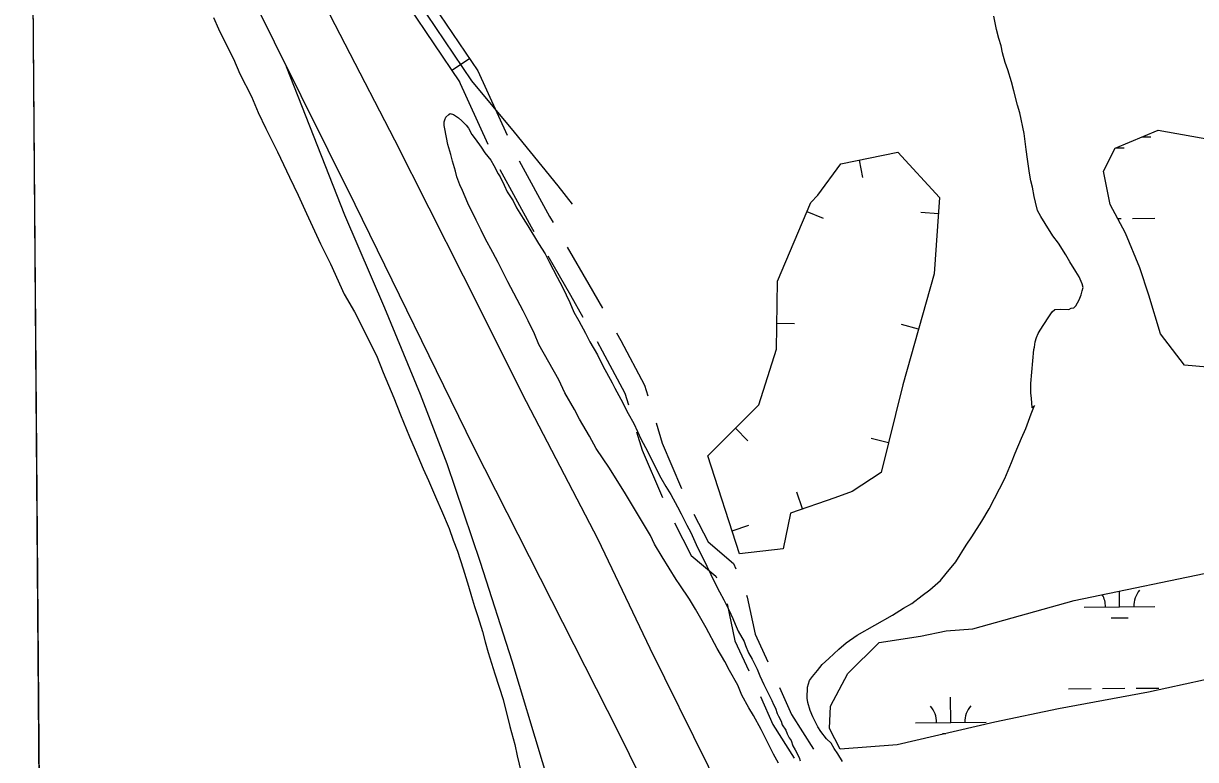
# Model space of a CAD drawing. Extents: x 3567028 to 3605064, y 510945 to 536587.
# Drawn here: x 3571199 to 3572859, y 517056 to 518099 of the extents above; entities that cross this region are included whole.
import ezdxf

# ---------------------------------------------------------------- set-up
doc = ezdxf.new("R2010")
doc.units = 0
for name, color, linetype in [('V-BORW-LINE', 7, 'Continuous'), ('V-GRID-FRAM', 7, 'Continuous'), ('V-ROAD-CNTR', 7, 'Continuous'), ('V-SITE-VEGE', 7, 'Continuous'), ('V-WETL-SWMP', 7, 'Continuous')]:
    doc.layers.add(name, color=color, linetype=linetype)

msp = doc.modelspace()

# ---------------------------------------------------------------- linework, layer by layer
at = {"layer": 'V-BORW-LINE'}
for p, q in [((3572382.1, 517905.5), (3572387.1, 517881)), ((3572308.4, 517832.7), (3572331.4, 517823.1)), ((3572494.6, 517829.3), (3572469.6, 517831)), ((3572265.9, 517674.5), (3572290.9, 517674.1)), ((3572466.5, 517665.9), (3572442.4, 517672.7)), ((3572207, 517525.6), (3572224.7, 517507.9)), ((3572423.8, 517504.9), (3572399.5, 517511)), ((3572302.2, 517411.4), (3572294.2, 517435.1)), ((3572202.3, 517380.5), (3572226.1, 517388.2))]:
    msp.add_line(p, q, dxfattribs=at)
msp.add_lwpolyline([(3572356.2, 517900.3), (3572437.1, 517916.7), (3572496.2, 517852.3), (3572488.6, 517744.2), (3572444.3, 517587.3), (3572413.4, 517463.1), (3572372.6, 517436.3), (3572348, 517426.9), (3572285.2, 517405.6), (3572274.9, 517354.8), (3572212.8, 517347.9), (3572168.1, 517486.8), (3572240.4, 517558.9), (3572265.3, 517637.5), (3572266.9, 517733.8), (3572313.7, 517845.5), (3572323.7, 517855.8), (3572356.2, 517900.3)], dxfattribs=at)
at = {"layer": 'V-GRID-FRAM'}
msp.add_lwpolyline([(3571081.5, 534531.3), (3602744.1, 534798.4), (3602905.4, 516616.2), (3571226.9, 516349), (3571081.5, 534531.3)], dxfattribs=at)
at = {"layer": 'V-ROAD-CNTR'}
for p, q in [((3571830.7, 518048.9), (3571805.8, 518032.1)), ((3571842.4, 518031.7), (3571883.8, 517940.7)), ((3571815.1, 518019.2), (3571856.5, 517928.2))]:
    msp.add_line(p, q, dxfattribs=at)
for points in [[(3571200.6, 519289.7), (3571242.6, 519223.4), (3571286.3, 519150.9), (3571324.7, 519059.8), (3571388.7, 518964.5), (3571433.2, 518853.8), (3571497.3, 518710.5), (3571541.9, 518626.1), (3571603, 518497.2), (3571674.4, 518353.6), (3571731.5, 518230.8), (3571770.5, 518138.2), (3571842.2, 518031.9)], [(3571200.8, 519261.3), (3571229.8, 519215.5), (3571272.9, 519144.1), (3571311.5, 519052.7), (3571375.3, 518957.5), (3571419.4, 518847.9), (3571483.8, 518704), (3571528.5, 518619.4), (3571589.5, 518490.7), (3571660.9, 518347.1), (3571717.8, 518224.8), (3571757.2, 518131), (3571833.6, 518017.7), (3571893.7, 517945), (3571955.6, 517868.9), (3571975.8, 517843)], [(3571201, 519233), (3571217.1, 519207.6), (3571259.5, 519137.3), (3571298.2, 519045.5), (3571362, 518950.4), (3571405.6, 518842), (3571470.3, 518697.4), (3571515.1, 518612.7), (3571576, 518484.1), (3571647.4, 518340.6), (3571704, 518218.7), (3571744, 518123.9), (3571816.3, 518016.5)], [(3572584.9, 516363.7), (3572574.1, 516376.9), (3572517.6, 516446.4), (3572460.4, 516526.2), (3572411.2, 516597), (3572355.3, 516687.9), (3572281.6, 516820), (3572169, 517046.7), (3572086.5, 517213.6), (3572012.6, 517368), (3571911.2, 517563.2), (3571822.1, 517740.9), (3571725.1, 517933.8), (3571584.2, 518206), (3571459, 518453.1), (3571320, 518735.3), (3571203.1, 518970.3)], [(3571204.8, 518765.7), (3571211, 518753.1), (3571336.9, 518508.1), (3571477.4, 518227.1), (3571668.3, 517843.1), (3571835.6, 517500.4), (3572041.4, 517094.6), (3572225.2, 516721.9), (3572330.8, 516515.1), (3572405.9, 516362.2)], [(3572240.9, 516360.8), (3572195.8, 516409.7), (3572157.7, 516462.7), (3572119.5, 516520.9), (3572085.9, 516585.7), (3572061.2, 516643.8), (3572043.6, 516693.8), (3571997.6, 516842.9), (3571933.9, 517053.2), (3571891.2, 517195.9), (3571846, 517335.6), (3571799.2, 517475.1), (3571761.4, 517573.3), (3571710.8, 517695.6), (3571654.1, 517827.3), (3571571.6, 518037.5)], [(3571873.6, 517892.1), (3571917.9, 517811.1), (3571921.7, 517804.4)], [(3571901, 517904.6), (3571944.1, 517825.7), (3571949.1, 517816.9)], [(3571969, 517782.2), (3571999.4, 517729.2), (3572018.8, 517695.5)], [(3571941.6, 517769.7), (3571973.4, 517714.3), (3571991.3, 517683)], [(3572038.7, 517660.8), (3572044.8, 517650.1), (3572078.6, 517586.9), (3572083.2, 517571.6)], [(3572011.2, 517648.3), (3572018.6, 517635.5), (3572050.7, 517575.4), (3572055.6, 517559)], [(3572094.7, 517533.2), (3572103.2, 517504.7), (3572131, 517440.2)], [(3572067.1, 517520.7), (3572075, 517494.4), (3572103.7, 517427.8)], [(3572120.9, 517391.7), (3572144.4, 517345.6), (3572179.6, 517316.1), (3572180.4, 517313.9)], [(3572148.3, 517404.2), (3572168.3, 517364.7), (3572204.6, 517334.3), (3572207.7, 517326.5)], [(3572195.3, 517276.8), (3572206.4, 517224.5), (3572226, 517182.3)], [(3572222.7, 517289.4), (3572223.9, 517286.5), (3572235, 517234), (3572253.2, 517194.8)], [(3572269.7, 517158.4), (3572286.7, 517120.3), (3572317.7, 517071)], [(3572242.5, 517145.8), (3572260.1, 517106.2), (3572290.2, 517058.3)]]:
    msp.add_lwpolyline(points, dxfattribs=at)
at = {"layer": 'V-SITE-VEGE'}
for p, q in [((3571226.9, 516349), (3571208.4, 518665.6)), ((3571468.1, 518107.2), (3571475.2, 518091.5)), ((3572577, 518090.2), (3572572.9, 518109.1)), ((3571475.2, 518091.5), (3571487.1, 518067.2)), ((3572580.1, 518077.5), (3572577, 518090.2)), ((3572583.2, 518067.1), (3572580.1, 518077.5)), ((3571487.1, 518067.2), (3571496.3, 518048.7)), ((3572585.2, 518057.3), (3572583.2, 518067.1)), ((3572588.9, 518043.5), (3572585.2, 518057.3)), ((3571496.3, 518048.7), (3571505.5, 518027.8)), ((3572592.6, 518033.1), (3572588.9, 518043.5)), ((3571505.5, 518027.8), (3571521.8, 517995.4)), ((3572597.9, 518016.4), (3572592.6, 518033.1)), ((3572601.5, 518003.7), (3572597.9, 518016.4)), ((3571521.8, 517995.4), (3571531.5, 517972.8)), ((3572606.7, 517983), (3572601.5, 518003.7)), ((3571531.5, 517972.8), (3571542.3, 517950.2)), ((3571801.3, 517970.2), (3571803, 517971.3)), ((3571803, 517971.3), (3571808.1, 517970)), ((3572609.9, 517972.6), (3572606.7, 517983)), ((3572615.9, 517943.3), (3572609.9, 517972.6)), ((3571794.6, 517954.4), (3571794.7, 517959.5)), ((3571794.7, 517959.5), (3571795.9, 517962.3)), ((3571795.9, 517962.3), (3571797.2, 517966.3)), ((3571797.2, 517966.3), (3571801.3, 517970.2)), ((3571808.1, 517970), (3571814.9, 517965.3)), ((3571814.9, 517965.3), (3571819.9, 517961.1)), ((3571819.9, 517961.1), (3571826, 517954.7)), ((3571826, 517954.7), (3571829.3, 517950.6)), ((3571542.3, 517950.2), (3571558.6, 517917.2)), ((3571795.6, 517949.8), (3571794.6, 517954.4)), ((3571800.1, 517927.3), (3571795.6, 517949.8)), ((3571829.3, 517950.6), (3571833.7, 517941.9)), ((3571833.7, 517941.9), (3571838.7, 517935.5)), ((3572618.8, 517920.4), (3572615.9, 517943.3)), ((3571804.3, 517913.5), (3571800.1, 517927.3)), ((3571838.7, 517935.5), (3571846.9, 517923.8)), ((3571846.9, 517923.8), (3571852.4, 517915.7)), ((3571558.6, 517917.2), (3571575.9, 517881.3)), ((3571806.4, 517903.7), (3571804.3, 517913.5)), ((3571852.4, 517915.7), (3571860.7, 517905.1)), ((3571860.7, 517905.1), (3571865.1, 517897.6)), ((3572620.7, 517906.6), (3572618.8, 517920.4)), ((3572623.6, 517887.1), (3572620.7, 517906.6)), ((3571810.6, 517889.9), (3571806.4, 517903.7)), ((3571812.6, 517881.8), (3571810.6, 517889.9)), ((3571865.1, 517897.6), (3571871.1, 517886)), ((3571575.9, 517881.3), (3571587.8, 517855.8)), ((3571816.9, 517870.3), (3571812.6, 517881.8)), ((3571871.1, 517886), (3571873.8, 517881.9)), ((3571873.8, 517881.9), (3571879.8, 517869.7)), ((3572625.6, 517876.2), (3572623.6, 517887.1)), ((3572627.6, 517867), (3572625.6, 517876.2)), ((3571587.8, 517855.8), (3571599.7, 517829.8)), ((3571820.7, 517862.2), (3571816.9, 517870.3)), ((3571828.2, 517844.2), (3571820.7, 517862.2)), ((3571879.8, 517869.7), (3571884.1, 517860.5)), ((3571884.1, 517860.5), (3571892.4, 517847.7)), ((3572630.1, 517853.7), (3572627.6, 517867)), ((3571840.2, 517820.5), (3571828.2, 517844.2)), ((3571892.4, 517847.7), (3571897.2, 517837.8)), ((3572632.2, 517845.7), (3572630.1, 517853.7)), ((3572634.8, 517834.2), (3572632.2, 517845.7)), ((3571599.7, 517829.8), (3571619.7, 517786.9)), ((3571897.2, 517837.8), (3571906.6, 517822.7)), ((3571906.6, 517822.7), (3571913.1, 517812.3)), ((3572639.7, 517825.5), (3572634.8, 517834.2)), ((3572645.7, 517815.6), (3572639.7, 517825.5)), ((3571847.2, 517806), (3571840.2, 517820.5)), ((3571852.6, 517794.4), (3571847.2, 517806)), ((3571913.1, 517812.3), (3571928.5, 517787.3)), ((3572656.7, 517798.1), (3572645.7, 517815.6)), ((3571863.5, 517774.7), (3571852.6, 517794.4)), ((3572664.4, 517787.6), (3572656.7, 517798.1)), ((3571619.7, 517786.9), (3571633.8, 517758.5)), ((3571871.1, 517760.2), (3571863.5, 517774.7)), ((3571928.5, 517787.3), (3571937.8, 517772.7)), ((3571937.8, 517772.7), (3571943.8, 517760.5)), ((3572674.8, 517771.3), (3572664.4, 517787.6)), ((3571633.8, 517758.5), (3571653.2, 517715.7)), ((3571884.7, 517733), (3571871.1, 517760.2)), ((3571943.8, 517760.5), (3571954.7, 517739.7)), ((3572680.8, 517761.5), (3572674.8, 517771.3)), ((3572689.1, 517747.5), (3572680.8, 517761.5)), ((3571954.7, 517739.7), (3571962.3, 517725.7)), ((3572694, 517740), (3572689.1, 517747.5)), ((3572698.3, 517730.1), (3572694, 517740)), ((3571906.5, 517691.8), (3571884.7, 517733)), ((3571962.3, 517725.7), (3571972.6, 517703.7)), ((3572698, 517720.4), (3572699.3, 517724.9)), ((3572699.3, 517724.9), (3572698.3, 517730.1)), ((3571653.2, 517715.7), (3571668, 517690.7)), ((3572688.9, 517698.9), (3572693.7, 517707.4)), ((3572693.7, 517707.4), (3572696.8, 517714.7)), ((3572696.8, 517714.7), (3572698, 517720.4)), ((3571668, 517690.7), (3571699, 517628.7)), ((3571913.6, 517677.9), (3571906.5, 517691.8)), ((3571972.6, 517703.7), (3571978.5, 517689.9)), ((3571978.5, 517689.9), (3571985.6, 517677.7)), ((3572650.1, 517682.2), (3572655.5, 517690.7)), ((3572655.5, 517690.7), (3572659.6, 517694)), ((3572659.6, 517694), (3572667.6, 517694.3)), ((3572667.6, 517694.3), (3572679, 517694)), ((3572679, 517694), (3572682.5, 517695.7)), ((3572682.5, 517695.7), (3572686.5, 517696.1)), ((3572686.5, 517696.1), (3572688.9, 517698.9)), ((3571922.8, 517659.3), (3571913.6, 517677.9)), ((3571985.6, 517677.7), (3571994.8, 517660.3)), ((3572638.8, 517664.8), (3572650.1, 517682.2)), ((3571928.7, 517644.3), (3571922.8, 517659.3)), ((3571994.8, 517660.3), (3572000.8, 517648.1)), ((3572633.4, 517654.1), (3572635.8, 517659.7)), ((3572635.8, 517659.7), (3572638.8, 517664.8)), ((3571957.1, 517594.4), (3571928.7, 517644.3)), ((3572000.8, 517648.1), (3572011.8, 517629.5)), ((3572629.5, 517637), (3572630.7, 517640.4)), ((3572630.7, 517640.4), (3572631.5, 517647.9)), ((3572631.5, 517647.9), (3572633.4, 517654.1)), ((3571699, 517628.7), (3571708.6, 517604.4)), ((3572011.8, 517629.5), (3572019.3, 517613.9)), ((3572625.4, 517589.1), (3572629.5, 517637)), ((3572019.3, 517613.9), (3572032.4, 517590.1)), ((3571708.6, 517604.4), (3571723.7, 517568.6)), ((3571965.7, 517575.8), (3571957.1, 517594.4)), ((3572032.4, 517590.1), (3572036.2, 517582.5)), ((3571979.4, 517552), (3571965.7, 517575.8)), ((3572036.2, 517582.5), (3572045, 517566.9)), ((3572625.2, 517582.3), (3572625.4, 517589.1)), ((3572625.6, 517575.4), (3572625.2, 517582.3)), ((3572626.5, 517568.5), (3572625.6, 517575.4)), ((3571723.7, 517568.6), (3571732.7, 517544.9)), ((3572045, 517566.9), (3572055.3, 517546.6)), ((3572625.9, 517546.2), (3572630.8, 517558.1)), ((3572627.3, 517554.8), (3572626.5, 517568.5)), ((3572630.8, 517558.1), (3572629, 517555.9)), ((3571732.7, 517544.9), (3571745.6, 517513.7)), ((3571986.5, 517538.7), (3571979.4, 517552)), ((3572055.3, 517546.6), (3572063.5, 517532.6)), ((3572618.5, 517525.3), (3572625.9, 517546.2)), ((3572629, 517555.9), (3572627.3, 517554.8)), ((3572000.7, 517514.3), (3571986.5, 517538.7)), ((3572063.5, 517532.6), (3572073.7, 517509.5)), ((3572612.4, 517511.7), (3572618.5, 517525.3)), ((3571745.6, 517513.7), (3571753.7, 517495.2)), ((3572009.9, 517496.9), (3572000.7, 517514.3)), ((3572073.7, 517509.5), (3572082.5, 517493.2)), ((3572603.3, 517490.2), (3572612.4, 517511.7)), ((3571753.7, 517495.2), (3571765, 517468)), ((3572028.6, 517469), (3572009.9, 517496.9)), ((3572082.5, 517493.2), (3572093.8, 517470.1)), ((3572597.8, 517477.2), (3572603.3, 517490.2)), ((3572588.6, 517454.6), (3572597.8, 517477.2)), ((3571765, 517468), (3571772.6, 517451.8)), ((3572051.7, 517432.9), (3572028.6, 517469)), ((3572093.8, 517470.1), (3572101.5, 517455.6)), ((3571772.6, 517451.8), (3571783.9, 517425.2)), ((3572101.5, 517455.6), (3572108.6, 517443.4)), ((3572108.6, 517443.4), (3572115.7, 517431.8)), ((3572566.3, 517411.7), (3572588.6, 517454.6)), ((3571783.9, 517425.2), (3571790.9, 517409)), ((3572086.7, 517373.6), (3572051.7, 517432.9)), ((3572115.7, 517431.8), (3572124.9, 517414.3)), ((3571790.9, 517409), (3571801.6, 517383.5)), ((3572124.9, 517414.3), (3572130.4, 517404.5)), ((3572556.1, 517394.3), (3572566.3, 517411.7)), ((3572130.4, 517404.5), (3572138.5, 517388.3)), ((3572541.8, 517371.8), (3572556.1, 517394.3)), ((3571801.6, 517383.5), (3571807.5, 517367.4)), ((3572092.7, 517361.5), (3572086.7, 517373.6)), ((3572138.5, 517388.3), (3572144, 517377.8)), ((3572144, 517377.8), (3572151.5, 517361)), ((3571807.5, 517367.4), (3571813.4, 517351.8)), ((3572103.6, 517343.4), (3572092.7, 517361.5)), ((3572151.5, 517361), (3572166.7, 517330.3)), ((3572519.1, 517336.4), (3572534, 517360)), ((3572534, 517360), (3572541.8, 517371.8)), ((3571813.4, 517351.8), (3571821.8, 517326.4)), ((3572123.3, 517311.5), (3572103.6, 517343.4)), ((3571821.8, 517326.4), (3571829.2, 517302.2)), ((3572166.7, 517330.3), (3572172.1, 517318.7)), ((3572505.5, 517320.1), (3572519.1, 517336.4)), ((3572128.3, 517303.9), (3572123.3, 517311.5)), ((3572172.1, 517318.7), (3572179.7, 517303.1)), ((3572482.6, 517296.7), (3572497.3, 517310.1)), ((3572497.3, 517310.1), (3572505.5, 517320.1)), ((3571829.2, 517302.2), (3571833.4, 517287.2)), ((3572142, 517283.5), (3572128.3, 517303.9)), ((3572179.7, 517303.1), (3572184.6, 517293.8)), ((3572184.6, 517293.8), (3572190.6, 517282.8)), ((3572471.5, 517289), (3572482.6, 517296.7)), ((3571833.4, 517287.2), (3571837.6, 517273.3)), ((3572150.8, 517269.6), (3572142, 517283.5)), ((3572190.6, 517282.8), (3572198.2, 517267.7)), ((3572445.3, 517270.9), (3572456.9, 517277.4)), ((3572456.9, 517277.4), (3572471.5, 517289)), ((3571837.6, 517273.3), (3571842.3, 517258.9)), ((3571842.3, 517258.9), (3571849.2, 517237.6)), ((3572165.5, 517242.9), (3572150.8, 517269.6)), ((3572198.2, 517267.7), (3572203.6, 517256.1)), ((3572379.7, 517232.6), (3572429.6, 517261)), ((3572429.6, 517261), (3572445.3, 517270.9)), ((3572181.4, 517213.9), (3572165.5, 517242.9)), ((3572203.6, 517256.1), (3572206.9, 517248.1)), ((3572206.9, 517248.1), (3572211.2, 517238.2)), ((3571849.2, 517237.6), (3571852.8, 517223.2)), ((3572211.2, 517238.2), (3572219.4, 517223.7)), ((3572364, 517221.6), (3572379.7, 517232.6)), ((3571852.8, 517223.2), (3571857, 517208.2)), ((3571857, 517208.2), (3571866.5, 517177.7)), ((3572192.3, 517195.3), (3572181.4, 517213.9)), ((3572219.4, 517223.7), (3572221.5, 517217.9)), ((3572221.5, 517217.9), (3572225.8, 517207.5)), ((3572339.4, 517199.4), (3572353.4, 517212.7)), ((3572353.4, 517212.7), (3572364, 517221.6)), ((3572198.8, 517182.5), (3572192.3, 517195.3)), ((3572225.8, 517207.5), (3572230.7, 517198.8)), ((3572230.7, 517198.8), (3572237.7, 517184.3)), ((3572323.5, 517182.6), (3572330, 517191)), ((3572330, 517191), (3572339.4, 517199.4)), ((3571866.5, 517177.7), (3571878.1, 517141.3)), ((3572210.3, 517161.6), (3572198.8, 517182.5)), ((3572237.7, 517184.3), (3572241.5, 517175.1)), ((3572241.5, 517175.1), (3572247.5, 517162.9)), ((3572316.4, 517174.2), (3572323.5, 517182.6)), ((3572216.2, 517147.7), (3572210.3, 517161.6)), ((3572247.5, 517162.9), (3572258.9, 517140.3)), ((3572308.7, 517143.6), (3572309.1, 517159)), ((3572309.1, 517159), (3572312.2, 517168.6)), ((3572312.2, 517168.6), (3572316.4, 517174.2)), ((3571878.1, 517141.3), (3571887.9, 517103.3)), ((3572226, 517129.8), (3572216.2, 517147.7)), ((3572309.7, 517137.2), (3572308.7, 517143.6)), ((3572232.6, 517118.7), (3572226, 517129.8)), ((3572258.9, 517140.3), (3572261, 517134.5)), ((3572261, 517134.5), (3572263.7, 517129.3)), ((3572263.7, 517129.3), (3572266.4, 517121.8)), ((3572312.8, 517125.7), (3572309.7, 517137.2)), ((3572316.6, 517117), (3572312.8, 517125.7)), ((3572243.5, 517099), (3572232.6, 517118.7)), ((3572266.4, 517121.8), (3572268, 517117.8)), ((3572268, 517117.8), (3572271.8, 517110.8)), ((3572271.8, 517110.8), (3572273.4, 517105.6)), ((3572323.6, 517102.6), (3572316.6, 517117)), ((3571887.9, 517103.3), (3571894.7, 517078)), ((3572250, 517085.7), (3572243.5, 517099)), ((3572273.4, 517105.6), (3572278.3, 517098.1)), ((3572278.3, 517098.1), (3572280.5, 517092.9)), ((3572280.5, 517092.9), (3572283.2, 517087.1)), ((3572328, 517096.2), (3572323.6, 517102.6)), ((3572336.3, 517085.6), (3572328, 517096.2)), ((3571894.7, 517078), (3571898.3, 517061.9)), ((3572260.8, 517064.2), (3572250, 517085.7)), ((3572283.2, 517087.1), (3572285.9, 517083.6)), ((3572285.9, 517083.6), (3572288.6, 517076.1)), ((3572288.6, 517076.1), (3572291.9, 517070.2)), ((3572342.5, 517079.8), (3572336.3, 517085.6)), ((3572346.8, 517072.2), (3572342.5, 517079.8)), ((3571898.3, 517061.9), (3571903.9, 517038.3)), ((3572267.9, 517051.4), (3572260.8, 517064.2)), ((3572291.9, 517070.2), (3572297.3, 517059.2)), ((3572297.3, 517059.2), (3572298.9, 517054.6)), ((3572352.3, 517064.6), (3572346.8, 517072.2)), ((3572358.9, 517053.6), (3572352.3, 517064.6))]:
    msp.add_line(p, q, dxfattribs=at)
at = {"layer": 'V-WETL-SWMP'}
for p, q in [((3572783, 517938.4), (3572795.5, 517938.5)), ((3572745.1, 517922.6), (3572757.6, 517922.8)), ((3572748.3, 517822.7), (3572753.1, 517822.7)), ((3572769.1, 517822.8), (3572801, 517823.1)), ((3572686.6, 517281.8), (3573250.7, 517398.9)), ((3572751.1, 517272.8), (3572750.9, 517295.1)), ((3572543.3, 517241.6), (3572686.6, 517281.8)), ((3572701.1, 517272.3), (3572801.1, 517273.2)), ((3572739.2, 517257.2), (3572763.2, 517257.4)), ((3572505.6, 517238.9), (3572543.3, 517241.6)), ((3572410.7, 517222.3), (3572469.3, 517231.3)), ((3572469.3, 517231.3), (3572505.6, 517238.9)), ((3572366.5, 517178.3), (3572410.7, 517222.3)), ((3573059.4, 517209.7), (3572792, 517152.1)), ((3572341.9, 517132.3), (3572366.5, 517178.3)), ((3572512, 517108.9), (3572511.7, 517144.9)), ((3572792, 517152.1), (3572664.5, 517128.5)), ((3572678.7, 517156.7), (3572710.7, 517157)), ((3572726.7, 517157.1), (3572758.7, 517157.4)), ((3572774.7, 517157.5), (3572806.7, 517157.8)), ((3572340.5, 517100.5), (3572341.9, 517132.3)), ((3572664.5, 517128.5), (3572574.3, 517109.6)), ((3572574.3, 517109.6), (3572436, 517077.2)), ((3572462, 517108.4), (3572562, 517109.3)), ((3572355.2, 517071.4), (3572340.5, 517100.5)), ((3572500.1, 517093.3), (3572504.9, 517093.4)), ((3572436, 517077.2), (3572355.2, 517071.4))]:
    msp.add_line(p, q, dxfattribs=at)
msp.add_lwpolyline([(3572914.1, 517928.5), (3572967.3, 517936.1), (3572981.7, 517939.4), (3573074.1, 517939.6), (3573232.1, 517894.5), (3573288.5, 517838.4), (3573299.6, 517779.2), (3573273.9, 517731), (3573207.1, 517694.6), (3573131.9, 517698.7), (3573004, 517678.3), (3572951.8, 517652.1), (3572901.8, 517609.9), (3572843.1, 517615.2), (3572809.2, 517659.6), (3572792.6, 517714.2), (3572779.9, 517752.7), (3572759.4, 517802.1), (3572737.7, 517842.5), (3572728.3, 517889.9), (3572744.6, 517922.4), (3572805.8, 517947.9)], close=True, dxfattribs=at)
for centre, start, end in [((3572806.3, 517273.7), 139.7115, 181.2552), ((3572695.9, 517272.8), 359.7115, 29.4129), ((3572456.8, 517108.9), 359.7115, 41.2552), ((3572567.2, 517109.8), 139.7115, 181.2552)]:
    msp.add_arc(centre, 35.2, start, end, dxfattribs=at)

doc.saveas('drawing.dxf')
